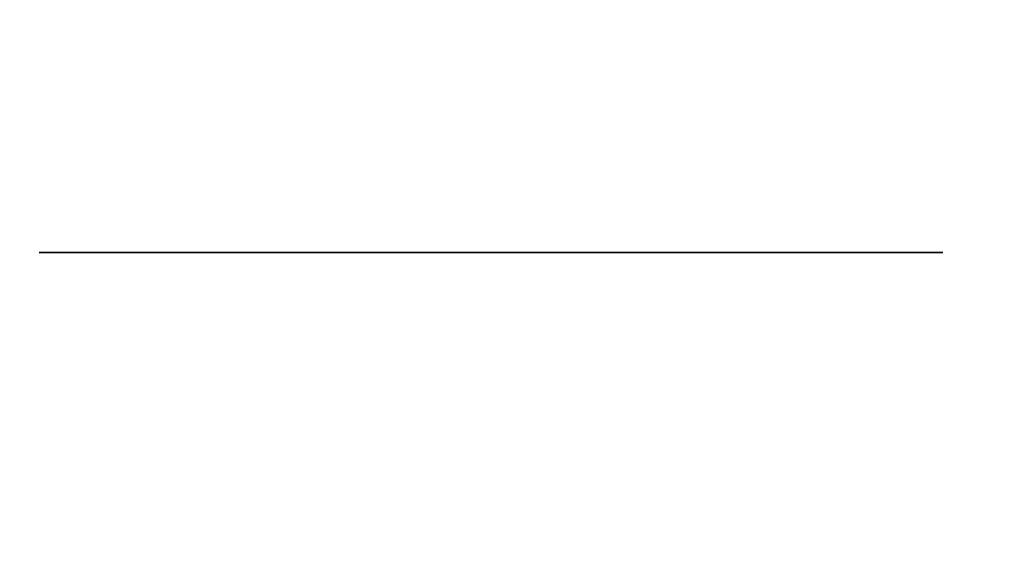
# Model space of a CAD drawing. Extents: x 413.3 to 457.5, y 5047.8 to 5050.
# Tile 337 of 656: x 435.2916 to 435.3207, y 5047.8965 to 5047.9124. Entities that reach past the tile are written whole.
import ezdxf

# ---------------------------------------------------------------- set-up
doc = ezdxf.new("R2010")
doc.units = 0
doc.header["$LTSCALE"] = 150
doc.header["$MEASUREMENT"] = 0
doc.layers.add('3DFACE_BOLT', color=7, linetype='CONTINUOUS')
doc.layers.add('3DFACE_SHAPE', color=7, linetype='CONTINUOUS')

msp = doc.modelspace()

# ---------------------------------------------------------------- linework, layer by layer
at = {"layer": '3DFACE_BOLT', "color": 1}
for points, invisible_edges in [([(435.298852, 5047.905459, -0.146583), (435.292164, 5047.905459, -0.135), (435.298852, 5047.915459, -0.146583)], 14), ([(435.298852, 5047.915459, -0.146583), (435.292164, 5047.905459, -0.135), (435.292164, 5047.915459, -0.135)], 3), ([(435.292164, 5047.905459, -0.135), (435.298852, 5047.905459, -0.123417), (435.292164, 5047.915459, -0.135)], 14), ([(435.292164, 5047.915459, -0.135), (435.298852, 5047.905459, -0.123417), (435.298852, 5047.915459, -0.123417)], 3), ([(435.298852, 5047.905459, -0.076583), (435.292164, 5047.905459, -0.065), (435.298852, 5047.915459, -0.076583)], 14), ([(435.298852, 5047.915459, -0.076583), (435.292164, 5047.905459, -0.065), (435.292164, 5047.915459, -0.065)], 3), ([(435.292164, 5047.905459, -0.065), (435.298852, 5047.905459, -0.053417), (435.292164, 5047.915459, -0.065)], 14), ([(435.292164, 5047.915459, -0.065), (435.298852, 5047.905459, -0.053417), (435.298852, 5047.915459, -0.053417)], 3), ([(435.312227, 5047.905459, -0.146583), (435.298852, 5047.905459, -0.146583), (435.312227, 5047.915459, -0.146583)], 14), ([(435.312227, 5047.915459, -0.146583), (435.298852, 5047.905459, -0.146583), (435.298852, 5047.915459, -0.146583)], 3), ([(435.298852, 5047.905459, -0.123417), (435.312227, 5047.905459, -0.123417), (435.298852, 5047.915459, -0.123417)], 14), ([(435.298852, 5047.915459, -0.123417), (435.312227, 5047.905459, -0.123417), (435.312227, 5047.915459, -0.123417)], 3), ([(435.312227, 5047.905459, -0.076583), (435.298852, 5047.905459, -0.076583), (435.312227, 5047.915459, -0.076583)], 14), ([(435.312227, 5047.915459, -0.076583), (435.298852, 5047.905459, -0.076583), (435.298852, 5047.915459, -0.076583)], 3), ([(435.298852, 5047.905459, -0.053417), (435.312227, 5047.905459, -0.053417), (435.298852, 5047.915459, -0.053417)], 14), ([(435.298852, 5047.915459, -0.053417), (435.312227, 5047.905459, -0.053417), (435.312227, 5047.915459, -0.053417)], 3), ([(435.318914, 5047.905459, -0.135), (435.312227, 5047.905459, -0.146583), (435.318914, 5047.915459, -0.135)], 14), ([(435.318914, 5047.915459, -0.135), (435.312227, 5047.905459, -0.146583), (435.312227, 5047.915459, -0.146583)], 3), ([(435.312227, 5047.905459, -0.123417), (435.318914, 5047.905459, -0.135), (435.312227, 5047.915459, -0.123417)], 14), ([(435.312227, 5047.915459, -0.123417), (435.318914, 5047.905459, -0.135), (435.318914, 5047.915459, -0.135)], 3), ([(435.318914, 5047.905459, -0.065), (435.312227, 5047.905459, -0.076583), (435.318914, 5047.915459, -0.065)], 14), ([(435.318914, 5047.915459, -0.065), (435.312227, 5047.905459, -0.076583), (435.312227, 5047.915459, -0.076583)], 3), ([(435.312227, 5047.905459, -0.053417), (435.318914, 5047.905459, -0.065), (435.312227, 5047.915459, -0.053417)], 14), ([(435.312227, 5047.915459, -0.053417), (435.318914, 5047.905459, -0.065), (435.318914, 5047.915459, -0.065)], 3), ([(435.298852, 5047.905459, -0.123417), (435.292164, 5047.905459, -0.135), (435.298852, 5047.905459, -0.146583)], 12), ([(435.298852, 5047.905459, -0.053417), (435.292164, 5047.905459, -0.065), (435.298852, 5047.905459, -0.076583)], 12), ([(435.312227, 5047.905459, -0.123417), (435.298852, 5047.905459, -0.123417), (435.312227, 5047.905459, -0.146583)], 14), ([(435.312227, 5047.905459, -0.146583), (435.298852, 5047.905459, -0.123417), (435.298852, 5047.905459, -0.146583)], 3), ([(435.312227, 5047.905459, -0.053417), (435.298852, 5047.905459, -0.053417), (435.312227, 5047.905459, -0.076583)], 14), ([(435.312227, 5047.905459, -0.076583), (435.298852, 5047.905459, -0.053417), (435.298852, 5047.905459, -0.076583)], 3), ([(435.318914, 5047.905459, -0.135), (435.312227, 5047.905459, -0.123417), (435.312227, 5047.905459, -0.146583)], 2), ([(435.318914, 5047.905459, -0.065), (435.312227, 5047.905459, -0.053417), (435.312227, 5047.905459, -0.076583)], 2)]:
    msp.add_3dface(points, dxfattribs=dict(at, invisible_edges=invisible_edges))
at = {"layer": '3DFACE_SHAPE', "color": 13}
for points, invisible_edges in [([(435.365539, 5050.025014, -0.1905), (435.26869, 5050.025153, -0.1905), (435.26554, 5047.825153, -0.1905)], 12), ([(435.26869, 5050.025153, -0.0095), (435.362442, 5047.861866, -0.0095), (435.26554, 5047.825153, -0.0095)], 3), ([(435.468689, 5050.024866), (435.26869, 5050.025153), (435.26554, 5047.825153)], 12), ([(435.26554, 5047.825153, -0.2), (435.26869, 5050.025153, -0.2), (435.465539, 5047.824866, -0.2)], 2), ([(435.362389, 5047.825014, -0.1905), (435.365539, 5050.025014, -0.1905), (435.26554, 5047.825153, -0.1905)], 2), ([(435.362623, 5047.988166, -0.0095), (435.362442, 5047.861866, -0.0095), (435.26869, 5050.025153, -0.0095)], 14), ([(435.26869, 5050.025153, -0.2), (435.468689, 5050.024866, -0.2), (435.465539, 5047.824866, -0.2)], 12), ([(435.465539, 5047.824866), (435.468689, 5050.024866), (435.26554, 5047.825153)], 2)]:
    msp.add_3dface(points, dxfattribs=dict(at, invisible_edges=invisible_edges))

doc.saveas('drawing.dxf')
